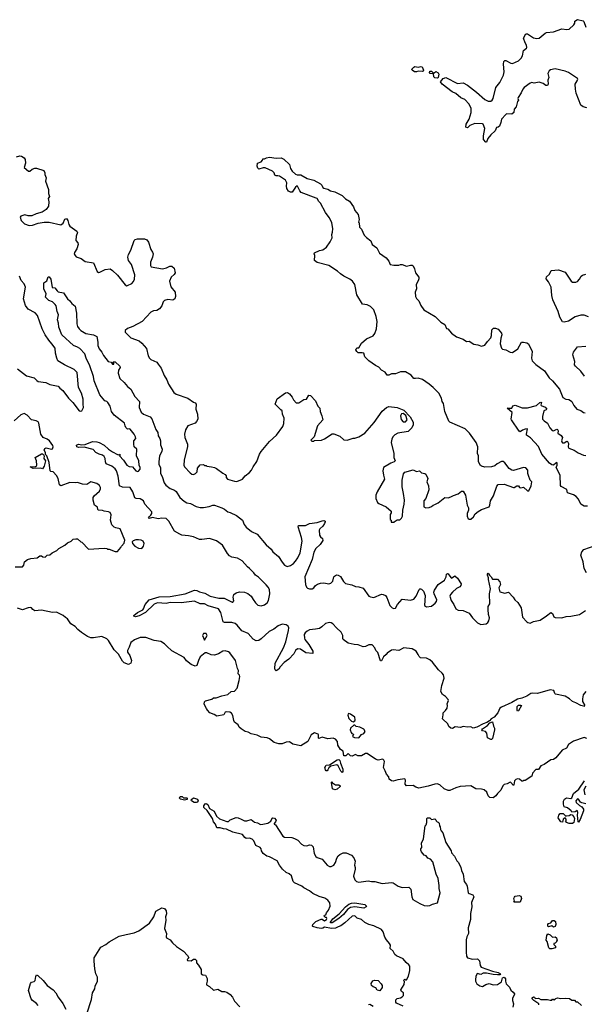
# Model space of a CAD drawing. Extents: x 2220333 to 2384341, y 721037 to 894043.
# Tile 285 of 325: x 2355232 to 2361995, y 826119 to 837908. Entities that reach past the tile are written whole.
import ezdxf

# ---------------------------------------------------------------- set-up
doc = ezdxf.new("R2010")
doc.units = 0

msp = doc.modelspace()

# ---------------------------------------------------------------- linework, layer by layer
at = {"layer": '0CON10XD'}
for points in [[(2361898, 837028), (2361889, 837075), (2361886, 837135), (2361910, 837175), (2361917, 837195), (2361912, 837205), (2361805, 837274), (2361765, 837290), (2361645, 837318), (2361592, 837308), (2361574, 837296), (2361560, 837265), (2361569, 837215), (2361560, 837185), (2361564, 837136), (2361555, 837118), (2361535, 837120), (2361502, 837145), (2361455, 837158), (2361395, 837149), (2361365, 837156), (2361345, 837148), (2361275, 837094), (2361258, 837075), (2361240, 837030), (2361202, 836975), (2361200, 836965), (2361208, 836945), (2361193, 836927), (2361177, 836865), (2361156, 836835), (2361150, 836795), (2361125, 836778), (2361065, 836779), (2361055, 836773), (2361004, 836715), (2360996, 836675), (2360978, 836632), (2360965, 836620), (2360942, 836615), (2360927, 836575), (2360875, 836530), (2360840, 836485), (2360825, 836440), (2360815, 836442), (2360788, 836475), (2360787, 836515), (2360803, 836605), (2360785, 836658), (2360775, 836662), (2360685, 836666), (2360625, 836640), (2360595, 836612), (2360575, 836620), (2360580, 836655), (2360614, 836715), (2360640, 836795), (2360638, 836845), (2360616, 836895), (2360565, 836951), (2360515, 836971), (2360455, 837023), (2360411, 837045), (2360294, 837135), (2360274, 837165), (2360305, 837204), (2360335, 837216), (2360475, 837144), (2360545, 837150), (2360595, 837124), (2360705, 837040), (2360805, 836950), (2360845, 836934), (2360875, 836931), (2360893, 836945), (2360902, 836962), (2360934, 837096), (2360985, 837155), (2361027, 837245), (2361036, 837285), (2361026, 837375), (2361032, 837408), (2361043, 837417), (2361055, 837417), (2361115, 837386), (2361135, 837384), (2361205, 837413), (2361240, 837445), (2361256, 837475), (2361265, 837538), (2361303, 837565), (2361306, 837575), (2361302, 837602), (2361285, 837630), (2361268, 837685), (2361295, 837738), (2361315, 837740), (2361385, 837689), (2361428, 837682), (2361454, 837686), (2361525, 837748), (2361544, 837756), (2361625, 837764), (2361725, 837798), (2361785, 837789), (2361815, 837794), (2361868, 837845), (2361880, 837865), (2361882, 837888), (2361915, 837908), (2361980, 837895), (2361990, 837885), (2362015, 837820)], [(2359985, 837282), (2359960, 837285), (2359932, 837302), (2359930, 837315), (2359952, 837338), (2359965, 837348), (2360005, 837340), (2360037, 837347), (2360053, 837343), (2360069, 837305), (2360065, 837292), (2360055, 837287), (2360005, 837291), (2359985, 837282)], [(2360235, 837207), (2360205, 837211), (2360194, 837225), (2360188, 837258), (2360150, 837265), (2360140, 837275), (2360145, 837290), (2360165, 837290), (2360185, 837270), (2360195, 837270), (2360215, 837288), (2360245, 837272), (2360252, 837255), (2360244, 837216), (2360235, 837207)], [(2362025, 836852), (2361982, 836865), (2361955, 836884), (2361898, 837028)], [(2355195, 836267), (2355235, 836279), (2355255, 836273), (2355287, 836255), (2355299, 836235), (2355301, 836189), (2355288, 836138), (2355340, 836095), (2355355, 836092), (2355383, 836117), (2355415, 836128), (2355435, 836128), (2355523, 836103), (2355533, 836075), (2355534, 836054), (2355550, 836015), (2355542, 835975), (2355578, 835875), (2355577, 835827), (2355589, 835791), (2355572, 835765), (2355580, 835725), (2355577, 835673), (2355550, 835635), (2355500, 835605), (2355430, 835585), (2355379, 835561), (2355335, 835560), (2355295, 835572), (2355245, 835557), (2355238, 835545), (2355251, 835505), (2355289, 835465), (2355345, 835442), (2355385, 835446), (2355455, 835472), (2355525, 835484), (2355585, 835484), (2355725, 835453), (2355755, 835472), (2355772, 835518), (2355795, 835527), (2355809, 835505), (2355821, 835455), (2355834, 835434), (2355915, 835374), (2355925, 835360), (2355910, 835315), (2355906, 835265), (2355927, 835237), (2355931, 835215), (2355916, 835164), (2355889, 835121), (2355887, 835105), (2355895, 835083), (2355908, 835068), (2355968, 835048), (2356015, 835011), (2356118, 834998), (2356162, 834892), (2356175, 834880), (2356194, 834886), (2356258, 834915), (2356315, 834924), (2356344, 834905), (2356405, 834848), (2356495, 834734), (2356515, 834723), (2356525, 834724), (2356575, 834749), (2356596, 834774), (2356609, 834801), (2356612, 834852), (2356572, 834975), (2356535, 835023), (2356526, 835065), (2356535, 835098), (2356563, 835147), (2356603, 835265), (2356615, 835277), (2356645, 835283), (2356727, 835285), (2356755, 835270), (2356774, 835244), (2356804, 835155), (2356825, 835125), (2356830, 835105), (2356824, 835065), (2356801, 835005), (2356799, 834965), (2356808, 834948), (2356944, 834926), (2356992, 834938), (2357030, 834955), (2357056, 834956), (2357084, 834934), (2357094, 834876), (2357083, 834855), (2357045, 834824), (2357028, 834775), (2357041, 834711), (2357096, 834646), (2357099, 834595), (2357090, 834565), (2357065, 834549), (2357005, 834556), (2356965, 834546), (2356952, 834528), (2356935, 834480), (2356906, 834445), (2356875, 834426), (2356835, 834420), (2356805, 834405), (2356700, 834295), (2356587, 834233), (2356525, 834212), (2356494, 834185), (2356497, 834165), (2356565, 834098), (2356664, 834064), (2356695, 834036), (2356750, 833970), (2356771, 833881), (2356786, 833856), (2356805, 833839), (2356875, 833806), (2356893, 833785), (2356926, 833735), (2356963, 833647), (2356996, 833596), (2357014, 833545), (2357078, 833445), (2357105, 833423), (2357245, 833377), (2357315, 833327), (2357335, 833320), (2357346, 833306), (2357344, 833245), (2357362, 833185), (2357367, 833125), (2357352, 833095), (2357335, 833077), (2357247, 833043), (2357220, 832995), (2357207, 832945), (2357209, 832905), (2357242, 832825), (2357244, 832796), (2357204, 832635), (2357197, 832575), (2357205, 832552), (2357275, 832483), (2357295, 832468), (2357315, 832463), (2357340, 832475), (2357360, 832495), (2357363, 832537), (2357393, 832577), (2357435, 832580), (2357445, 832570), (2357465, 832570), (2357475, 832560), (2357530, 832555), (2357567, 832547), (2357590, 832535), (2357665, 832478), (2357695, 832462), (2357707, 832447), (2357707, 832425), (2357720, 832405), (2357805, 832381), (2357835, 832380), (2357900, 832405), (2357932, 832445), (2357984, 832486), (2358010, 832515), (2358030, 832555), (2358074, 832616), (2358103, 832705), (2358125, 832738), (2358224, 832856), (2358310, 832935), (2358384, 833036), (2358396, 833074), (2358400, 833135), (2358382, 833185), (2358378, 833225), (2358360, 833235), (2358292, 833305), (2358315, 833368), (2358415, 833438), (2358442, 833442), (2358465, 833428), (2358495, 833390), (2358512, 833355), (2358545, 833322), (2358575, 833322), (2358635, 833360), (2358667, 833363), (2358695, 833410), (2358715, 833408), (2358774, 833344), (2358805, 833280), (2358828, 833255), (2358832, 833215), (2358853, 833163), (2358862, 833115), (2358798, 833045), (2358760, 832915), (2358720, 832875), (2358732, 832862), (2358755, 832860), (2358765, 832870), (2358847, 832873), (2358885, 832890), (2358975, 832948), (2358995, 832948), (2359065, 832922), (2359115, 832878), (2359155, 832872), (2359225, 832898), (2359245, 832898), (2359295, 832912), (2359365, 832958), (2359478, 833085), (2359575, 833222), (2359625, 833263), (2359655, 833277), (2359755, 833264), (2359833, 833233), (2359911, 833151), (2359945, 833090), (2359946, 833055), (2359928, 833022), (2359885, 832977), (2359760, 832955), (2359725, 832938), (2359702, 832915), (2359688, 832885), (2359683, 832845), (2359712, 832715), (2359712, 832665), (2359728, 832625), (2359718, 832612), (2359678, 832598), (2359590, 832545), (2359580, 832505), (2359588, 832455), (2359603, 832405), (2359514, 832256), (2359500, 832215), (2359497, 832175), (2359517, 832127), (2359534, 832114), (2359620, 832075), (2359680, 832025), (2359680, 832005), (2359670, 831985), (2359670, 831925), (2359680, 831915), (2359682, 831892), (2359715, 831890), (2359732, 831908), (2359745, 831910), (2359755, 831920), (2359785, 831920), (2359805, 831940), (2359818, 831965), (2359822, 832035), (2359839, 832105), (2359840, 832155), (2359831, 832235), (2359814, 832315), (2359813, 832395), (2359828, 832472), (2359845, 832489), (2359945, 832516), (2359985, 832499), (2360020, 832505), (2360045, 832483), (2360085, 832476), (2360098, 832468), (2360122, 832415), (2360110, 832375), (2360128, 832328), (2360133, 832277), (2360097, 832175), (2360073, 832147), (2360073, 832073), (2360095, 832063), (2360135, 832068), (2360165, 832078), (2360184, 832096), (2360206, 832104), (2360245, 832123), (2360325, 832186), (2360365, 832184), (2360397, 832193), (2360428, 832212), (2360485, 832231), (2360525, 832261), (2360545, 832263), (2360570, 832215), (2360591, 832095), (2360607, 832063), (2360607, 832035), (2360592, 831995), (2360592, 831965), (2360605, 831932), (2360616, 831926), (2360635, 831929), (2360666, 831955), (2360687, 831993), (2360725, 832021), (2360765, 832043), (2360855, 832074), (2360865, 832095), (2360870, 832145), (2360908, 832205), (2360946, 832324), (2360965, 832343), (2361036, 832346), (2361145, 832308), (2361155, 832308), (2361185, 832328), (2361205, 832328), (2361220, 832305), (2361233, 832303), (2361265, 832312), (2361315, 832268), (2361330, 832265), (2361358, 832325), (2361368, 832375), (2361348, 832395), (2361328, 832452), (2361317, 832475), (2361318, 832515), (2361295, 832542), (2361265, 832546), (2361145, 832510), (2361125, 832512), (2361093, 832533), (2361045, 832602), (2361025, 832618), (2361005, 832618), (2360951, 832589), (2360922, 832565), (2360885, 832552), (2360805, 832549), (2360765, 832560), (2360750, 832570), (2360729, 832615), (2360726, 832685), (2360714, 832715), (2360718, 832795), (2360700, 832845), (2360618, 832958), (2360569, 833009), (2360385, 833090), (2360372, 833102), (2360324, 833215), (2360307, 833313), (2360294, 833335), (2360284, 833375), (2360251, 833435), (2360184, 833504), (2360138, 833545), (2360055, 833601), (2360007, 833617), (2359975, 833610), (2359955, 833613), (2359920, 833650), (2359855, 833690), (2359795, 833690), (2359735, 833669), (2359685, 833666), (2359655, 833652), (2359635, 833652), (2359609, 833689), (2359565, 833713), (2359535, 833747), (2359495, 833767), (2359415, 833822), (2359365, 833870), (2359353, 833913), (2359335, 833919), (2359288, 833918), (2359270, 833935), (2359260, 833955), (2359262, 833968), (2359273, 833977), (2359295, 833980), (2359328, 834035), (2359385, 834086), (2359465, 834123), (2359488, 834152), (2359506, 834205), (2359513, 834295), (2359504, 834355), (2359474, 834435), (2359435, 834472), (2359395, 834493), (2359340, 834500), (2359269, 834615)], [(2359269, 834615), (2359247, 834737), (2359220, 834775), (2359185, 834801), (2359115, 834837), (2359075, 834863), (2359038, 834898), (2358935, 834963), (2358795, 835002), (2358763, 835023), (2358768, 835085), (2358758, 835105), (2358762, 835115), (2358825, 835146), (2358865, 835153), (2358906, 835184), (2358953, 835247), (2358974, 835295), (2358972, 835335), (2358981, 835365), (2358982, 835405), (2358970, 835480), (2358938, 835538), (2358895, 835598), (2358835, 835710), (2358815, 835730), (2358797, 835765), (2358785, 835772), (2358605, 835840), (2358588, 835858), (2358560, 835915), (2358555, 835918), (2358535, 835902), (2358495, 835842), (2358475, 835842), (2358452, 835855), (2358433, 835885), (2358430, 835915), (2358434, 835955), (2358417, 835985), (2358345, 836034), (2358325, 836040), (2358305, 836038), (2358290, 836045), (2358280, 836075), (2358260, 836095), (2358172, 836132), (2358148, 836132), (2358098, 836118), (2358085, 836130), (2358078, 836155), (2358082, 836188), (2358123, 836207), (2358140, 836225), (2358145, 836240), (2358165, 836240), (2358190, 836255), (2358225, 836262), (2358305, 836250), (2358365, 836252), (2358395, 836238), (2358465, 836172), (2358477, 836125), (2358497, 836095), (2358535, 836059), (2358555, 836051), (2358599, 836049), (2358676, 836006), (2358756, 835986), (2358834, 835944), (2358853, 835925), (2358865, 835898), (2358875, 835889), (2358925, 835879), (2358955, 835859), (2359005, 835847), (2359095, 835804), (2359135, 835763), (2359181, 835735), (2359231, 835665), (2359245, 835622), (2359287, 835577), (2359298, 835515), (2359290, 835485), (2359298, 835475), (2359303, 835423), (2359325, 835400), (2359358, 835328), (2359385, 835301), (2359438, 835258), (2359454, 835215), (2359510, 835175), (2359542, 835112), (2359622, 835055), (2359653, 835015), (2359670, 834975), (2359715, 834968), (2359775, 834968), (2359794, 834976), (2359815, 834977), (2359865, 834958), (2359915, 834968), (2359935, 834968), (2359945, 834960), (2359962, 834925), (2359973, 834875), (2360012, 834825), (2360013, 834805), (2360005, 834780), (2359981, 834735), (2359987, 834685), (2359970, 834645), (2359974, 834595), (2359985, 834568), (2360015, 834540), (2360036, 834485), (2360074, 834434), (2360208, 834355), (2360275, 834287), (2360325, 834258), (2360345, 834210), (2360360, 834205), (2360403, 834155), (2360465, 834110), (2360545, 834083), (2360585, 834054), (2360615, 834058), (2360672, 834022), (2360720, 834015), (2360765, 833999), (2360805, 834010), (2360834, 834056), (2360875, 834098), (2360883, 834125), (2360888, 834195), (2360907, 834213), (2360933, 834213), (2360965, 834202), (2361004, 834154), (2361006, 834135), (2360994, 834096), (2360989, 834025), (2361003, 833975), (2361015, 833963), (2361055, 833954), (2361105, 833927), (2361135, 833923), (2361200, 833965), (2361244, 834046), (2361265, 834048), (2361308, 834038), (2361326, 834026), (2361369, 833935), (2361362, 833855), (2361371, 833825), (2361415, 833781), (2361519, 833705), (2361575, 833618), (2361612, 833585), (2361699, 833485), (2361737, 833385), (2361772, 833365), (2361811, 833361), (2361830, 833350), (2361846, 833336), (2361869, 833289), (2361905, 833243), (2361955, 833230), (2361984, 833204), (2362005, 833199)], [(2362045, 834351), (2361995, 834368), (2361952, 834368), (2361885, 834351), (2361805, 834298), (2361755, 834287), (2361735, 834290), (2361702, 834345), (2361681, 834415), (2361617, 834555), (2361604, 834605), (2361598, 834705), (2361567, 834767), (2361537, 834805), (2361542, 834828), (2361578, 834862), (2361597, 834903), (2361685, 834912), (2361767, 834885), (2361836, 834776), (2361855, 834763), (2361895, 834764), (2361915, 834773), (2361939, 834801), (2361957, 834835), (2361975, 834850), (2362015, 834862)], [(2355208, 833728), (2355314, 833644), (2355405, 833619), (2355436, 833586), (2355454, 833574), (2355545, 833563), (2355595, 833538), (2355695, 833519), (2355715, 833494), (2355748, 833468), (2355818, 833375), (2355871, 833325), (2355944, 833225), (2355955, 833220), (2355975, 833223), (2355998, 833265), (2355991, 833305), (2355992, 833365), (2355971, 833435), (2355938, 833505), (2355921, 833685), (2355885, 833719), (2355770, 833775), (2355691, 833825), (2355676, 833855), (2355661, 833915), (2355656, 833975), (2355618, 834028), (2355580, 834070), (2355536, 834135), (2355502, 834205), (2355447, 834365), (2355419, 834399), (2355335, 834442), (2355304, 834485), (2355277, 834565), (2355304, 834705), (2355285, 834743), (2355252, 834785), (2355231, 834835)], [(2356111, 832761), (2356005, 832788), (2355935, 832786), (2355916, 832795), (2355911, 832815), (2355935, 832826), (2355975, 832819), (2356015, 832821), (2356105, 832859), (2356155, 832854), (2356184, 832845), (2356245, 832815), (2356295, 832766), (2356343, 832733), (2356405, 832700), (2356415, 832698), (2356430, 832705), (2356436, 832694), (2356428, 832685), (2356476, 832635), (2356516, 832575), (2356545, 832556), (2356585, 832554), (2356625, 832506), (2356645, 832498), (2356655, 832502), (2356674, 832525), (2356676, 832545), (2356665, 832575), (2356658, 832625), (2356630, 832685), (2356636, 832765), (2356605, 832794), (2356599, 832825), (2356599, 832865), (2356622, 832895), (2356620, 832915), (2356605, 832945), (2356555, 833003), (2356545, 833009), (2356525, 833006), (2356505, 833024), (2356494, 833045), (2356487, 833075), (2356364, 833174), (2356333, 833215), (2356315, 833281), (2356289, 833325), (2356275, 833338), (2356252, 833345), (2356192, 833415), (2356126, 833585), (2356118, 833635), (2356072, 833765), (2356027, 833855), (2356012, 833905), (2355951, 833971), (2355925, 833988), (2355876, 834006), (2355739, 834135), (2355702, 834225), (2355699, 834275), (2355687, 834315), (2355698, 834375), (2355681, 834415), (2355670, 834480), (2355659, 834499), (2355625, 834531), (2355583, 834545), (2355540, 834585), (2355548, 834625), (2355520, 834685), (2355520, 834755), (2355558, 834782), (2355572, 834828), (2355585, 834830), (2355605, 834800), (2355622, 834702), (2355655, 834696), (2355680, 834660), (2355695, 834650), (2355756, 834636), (2355804, 834564), (2355835, 834541), (2355858, 834508), (2355895, 834477), (2355912, 834395), (2355917, 834265), (2355925, 834235), (2355945, 834206), (2355965, 834188), (2356025, 834151), (2356116, 834136), (2356158, 834115), (2356169, 834045), (2356169, 834005), (2356186, 833965), (2356218, 833928), (2356238, 833888), (2356292, 833815), (2356328, 833808), (2356345, 833782), (2356360, 833785), (2356360, 833795), (2356350, 833805), (2356355, 833810), (2356375, 833810), (2356430, 833760), (2356434, 833745), (2356415, 833710), (2356410, 833675), (2356433, 833613), (2356484, 833565), (2356525, 833514), (2356564, 833484), (2356610, 833395), (2356666, 833335), (2356665, 833265), (2356689, 833209), (2356715, 833185), (2356794, 833154), (2356817, 833127), (2356865, 833000), (2356889, 832965), (2356891, 832925), (2356911, 832895), (2356919, 832865), (2356918, 832818), (2356939, 832765), (2356934, 832736), (2356907, 832685), (2356899, 832615), (2356899, 832585), (2356920, 832540), (2356918, 832475), (2356939, 832439), (2356964, 832364), (2356984, 832334), (2357036, 832296), (2357085, 832273), (2357105, 832258), (2357152, 832185), (2357201, 832141), (2357235, 832124), (2357280, 832115), (2357348, 832078), (2357395, 832066), (2357435, 832066), (2357503, 832077), (2357545, 832094), (2357565, 832096), (2357652, 832065), (2357685, 832047), (2357724, 832014), (2357755, 832009), (2357831, 831971), (2357900, 831915), (2357922, 831862), (2357945, 831832), (2358010, 831780), (2358078, 831748), (2358185, 831621), (2358245, 831569), (2358266, 831535), (2358331, 831481), (2358375, 831411), (2358406, 831375), (2358435, 831361), (2358475, 831371), (2358510, 831395), (2358535, 831426), (2358565, 831465), (2358592, 831525), (2358614, 831664), (2358609, 831709), (2358568, 831835), (2358570, 831850), (2358655, 831852), (2358705, 831874), (2358794, 831886), (2358855, 831909), (2358875, 831912), (2358890, 831905), (2358892, 831895), (2358884, 831875), (2358864, 831845), (2358828, 831812), (2358820, 831795), (2358824, 831735), (2358834, 831714), (2358858, 831695), (2358865, 831670), (2358833, 831625), (2358779, 831575), (2358755, 831532), (2358736, 831445), (2358648, 831235), (2358655, 831145), (2358667, 831115), (2358681, 831101), (2358705, 831092), (2358737, 831095), (2358755, 831106), (2358777, 831133), (2358799, 831151), (2358835, 831163), (2358874, 831164), (2358935, 831155), (2358959, 831161), (2358983, 831185), (2358994, 831235), (2359002, 831245), (2359025, 831259), (2359045, 831257), (2359075, 831239), (2359110, 831180), (2359135, 831159), (2359212, 831142), (2359255, 831121), (2359295, 831117), (2359345, 831100), (2359415, 831007), (2359435, 830996), (2359475, 830991), (2359565, 831028), (2359585, 831026), (2359612, 831012), (2359631, 830991), (2359667, 830895), (2359695, 830866), (2359715, 830856), (2359735, 830863), (2359756, 830905), (2359815, 830969), (2359915, 830959), (2359952, 830968), (2359983, 831007), (2360016, 831084), (2360025, 831093), (2360035, 831094), (2360045, 831091), (2360068, 831065), (2360089, 831015), (2360082, 830892), (2360105, 830877), (2360165, 830884), (2360210, 830920), (2360225, 830942), (2360227, 830963), (2360196, 831035), (2360194, 831055), (2360201, 831079), (2360246, 831145), (2360322, 831198), (2360341, 831235), (2360345, 831270), (2360355, 831278), (2360365, 831272), (2360395, 831228), (2360405, 831222), (2360445, 831250), (2360475, 831220), (2360520, 831155), (2360518, 831135), (2360505, 831118), (2360463, 831097), (2360415, 831055), (2360391, 831025), (2360384, 831005), (2360399, 830955), (2360432, 830905), (2360455, 830853), (2360485, 830836), (2360543, 830833), (2360615, 830801), (2360655, 830746), (2360714, 830685), (2360757, 830667), (2360818, 830675), (2360840, 830690), (2360851, 830709), (2360860, 830745), (2360847, 830787), (2360843, 830845), (2360845, 830880), (2360862, 830915), (2360860, 831035), (2360873, 831095), (2360846, 831205), (2360846, 831226), (2360834, 831256), (2360835, 831270), (2360845, 831280), (2360858, 831255), (2360880, 831235), (2360895, 831210), (2360955, 831210), (2360985, 831178), (2360991, 831145), (2360971, 831105), (2360985, 831057), (2361045, 831042), (2361085, 831054), (2361144, 830995), (2361162, 830962), (2361199, 830929), (2361237, 830865), (2361254, 830754), (2361305, 830697), (2361319, 830689), (2361345, 830684), (2361385, 830701), (2361465, 830720), (2361542, 830768), (2361595, 830810), (2361615, 830799), (2361629, 830759), (2361645, 830748), (2361726, 830744), (2361777, 830763), (2361835, 830766), (2361937, 830785), (2362009, 830835)], [(2361998, 833638), (2361955, 833700), (2361888, 833758), (2361879, 833775), (2361881, 833815), (2361858, 833895), (2361866, 833925), (2361915, 833990), (2362015, 833999)], [(2362035, 832081), (2361995, 832083), (2361955, 832106), (2361926, 832166), (2361899, 832199), (2361865, 832219), (2361792, 832242), (2361784, 832284), (2361719, 832319), (2361711, 832331), (2361707, 832455), (2361659, 832545), (2361670, 832575), (2361669, 832599), (2361665, 832604), (2361655, 832599), (2361625, 832574), (2361605, 832577), (2361579, 832599), (2361488, 832705), (2361446, 832796), (2361350, 832900), (2361304, 832935), (2361301, 832945), (2361315, 833007), (2361285, 833006), (2361255, 832994), (2361225, 832973), (2361215, 832981), (2361122, 833115), (2361119, 833125), (2361130, 833205), (2361072, 833258), (2361125, 833258), (2361138, 833285), (2361165, 833292), (2361251, 833261), (2361315, 833260), (2361421, 833289), (2361461, 833325), (2361475, 833329), (2361482, 833325), (2361474, 833295), (2361479, 833289), (2361525, 833270), (2361545, 833245), (2361540, 833235), (2361512, 833225), (2361494, 833155), (2361493, 833125), (2361513, 833103), (2361556, 833075), (2361582, 833022), (2361610, 832990), (2361625, 832986), (2361665, 833005), (2361675, 833002), (2361682, 832985), (2361677, 832955), (2361719, 832929), (2361735, 832905), (2361722, 832865), (2361725, 832853), (2361735, 832842), (2361755, 832840), (2361785, 832860), (2361795, 832857), (2361804, 832835), (2361802, 832795), (2361809, 832779), (2361874, 832754), (2361922, 832722), (2361985, 832693), (2362015, 832688)], [(2355178, 831358), (2355265, 831358), (2355282, 831375), (2355292, 831415), (2355326, 831444), (2355365, 831457), (2355442, 831465), (2355475, 831490), (2355495, 831490), (2355508, 831478), (2355537, 831473), (2355563, 831497), (2355595, 831502), (2355620, 831525), (2355677, 831553), (2355700, 831575), (2355775, 831618), (2355806, 831644), (2355850, 831665), (2355873, 831687), (2355905, 831692), (2355925, 831690), (2355964, 831654), (2355975, 831650), (2356055, 831570), (2356245, 831582), (2356277, 831577), (2356285, 831570), (2356305, 831570), (2356375, 831540), (2356405, 831540), (2356445, 831590), (2356450, 831605), (2356485, 831640), (2356490, 831675), (2356435, 831810), (2356385, 831822), (2356365, 831832), (2356335, 831860), (2356321, 831915), (2356328, 831978), (2356315, 832008), (2356295, 832017), (2356243, 832023), (2356225, 832032), (2356176, 832036), (2356168, 832045), (2356165, 832070), (2356130, 832095), (2356112, 832155), (2356112, 832185), (2356124, 832206), (2356188, 832262), (2356201, 832289), (2356201, 832305), (2356190, 832330), (2356156, 832355), (2356085, 832376), (2356035, 832343), (2355985, 832348), (2355925, 832366), (2355895, 832362), (2355835, 832366), (2355727, 832327), (2355708, 832338), (2355692, 832415), (2355675, 832449), (2355635, 832494), (2355605, 832499), (2355598, 832508), (2355584, 832606), (2355557, 832685), (2355542, 832701), (2355540, 832725), (2355527, 832755), (2355535, 832773), (2355549, 832781), (2355615, 832767), (2355625, 832770), (2355632, 832792), (2355628, 832808), (2355588, 832865), (2355562, 832885), (2355515, 832907), (2355487, 832945), (2355462, 833075), (2355453, 833093), (2355430, 833105), (2355375, 833116), (2355323, 833173), (2355285, 833191), (2355245, 833177), (2355166, 833105)], [(2359855, 833092), (2359872, 833115), (2359859, 833169), (2359825, 833192), (2359805, 833188), (2359793, 833165), (2359802, 833122), (2359825, 833092), (2359855, 833092)], [(2362000, 829685), (2361955, 829696), (2361895, 829728), (2361853, 829743), (2361818, 829778), (2361765, 829810), (2361651, 829831), (2361641, 829841), (2361630, 829875), (2361585, 829884), (2361435, 829841), (2361375, 829846), (2361355, 829841), (2361305, 829808), (2361245, 829784), (2361195, 829774), (2361128, 829732), (2361004, 829676), (2360985, 829664), (2360961, 829609), (2360914, 829556), (2360878, 829535), (2360858, 829512), (2360829, 829491), (2360783, 829475), (2360708, 829435), (2360665, 829426), (2360635, 829439), (2360595, 829438), (2360545, 829446), (2360514, 829434), (2360448, 829442), (2360415, 829420), (2360398, 829425), (2360372, 829445), (2360360, 829475), (2360298, 829538), (2360306, 829586), (2360303, 829607), (2360334, 829636), (2360354, 829665), (2360358, 829695), (2360354, 829716), (2360368, 829755), (2360365, 829768), (2360334, 829805), (2360297, 829827), (2360275, 829865), (2360287, 829935), (2360315, 830025), (2360307, 830065), (2360293, 830085), (2360247, 830125), (2360175, 830217), (2360145, 830244), (2360105, 830263), (2360035, 830269), (2360016, 830285), (2360005, 830305), (2359981, 830345), (2359935, 830376), (2359835, 830385), (2359775, 830356), (2359705, 830362), (2359685, 830358), (2359635, 830323), (2359622, 830305), (2359590, 830280), (2359567, 830233), (2359555, 830232), (2359522, 830332), (2359497, 830355), (2359485, 830388), (2359455, 830422), (2359415, 830422), (2359375, 830403), (2359345, 830398), (2359285, 830422), (2359237, 830427), (2359165, 830444), (2359106, 830486), (2359101, 830495), (2359104, 830535), (2359081, 830575), (2359027, 830625), (2358984, 830675), (2358965, 830687), (2358945, 830690), (2358895, 830680), (2358853, 830637), (2358825, 830620), (2358775, 830609), (2358705, 830602), (2358675, 830588), (2358652, 830565), (2358641, 830545), (2358643, 830503), (2358649, 830485), (2358694, 830426), (2358743, 830345), (2358742, 830318), (2358658, 830328), (2358595, 830372), (2358558, 830375), (2358534, 830355), (2358514, 830315), (2358455, 830250), (2358400, 830210), (2358351, 830159), (2358335, 830133), (2358305, 830112), (2358293, 830123), (2358290, 830135), (2358291, 830205), (2358393, 830387), (2358422, 830458), (2358454, 830595), (2358457, 830625), (2358449, 830645), (2358424, 830664), (2358375, 830669), (2358330, 830650), (2358275, 830610), (2358219, 830581), (2358125, 830495), (2358096, 830475), (2358065, 830471), (2358029, 830489), (2357967, 830557), (2357895, 830592), (2357839, 830659), (2357815, 830679), (2357775, 830692), (2357685, 830692), (2357668, 830698), (2357640, 830810), (2357613, 830853), (2357489, 830889), (2357445, 830912), (2357395, 830915), (2357327, 830947), (2357165, 830926), (2357035, 830928), (2356985, 830919), (2356885, 830925), (2356845, 830910), (2356740, 830810), (2356665, 830770), (2356618, 830758), (2356598, 830765), (2356601, 830775), (2356642, 830808), (2356707, 830843), (2356717, 830855), (2356734, 830905), (2356785, 830962), (2356902, 830998), (2357035, 831002), (2357215, 831034), (2357325, 831076), (2357354, 831074), (2357385, 831056), (2357451, 831041), (2357515, 831004), (2357618, 830982), (2357681, 830981), (2357777, 830933), (2357786, 830934), (2357799, 830951), (2357791, 830995), (2357799, 831025), (2357825, 831046), (2357865, 831056), (2357925, 831054), (2357965, 831036), (2358005, 831004), (2358027, 830967), (2358055, 830924), (2358086, 830896), (2358125, 830888), (2358165, 830900), (2358197, 830925), (2358214, 830955), (2358230, 831035), (2358223, 831085), (2358207, 831115), (2358183, 831143), (2358092, 831232), (2358056, 831256), (2358035, 831285), (2357986, 831336), (2357961, 831355), (2357897, 831427), (2357841, 831461), (2357774, 831474), (2357747, 831487), (2357720, 831515), (2357662, 831615), (2357589, 831669), (2357506, 831694), (2357415, 831682), (2357385, 831685), (2357315, 831714), (2357255, 831728), (2357175, 831735), (2357149, 831749), (2357085, 831784), (2357017, 831905), (2356985, 831934), (2356935, 831941), (2356892, 831932), (2356825, 831947), (2356782, 831935), (2356777, 831945), (2356782, 831955), (2356805, 831975), (2356816, 831994), (2356814, 832015), (2356733, 832105), (2356716, 832145), (2356675, 832171), (2356627, 832176), (2356613, 832183), (2356586, 832255), (2356555, 832305), (2356465, 832311), (2356428, 832328), (2356412, 832442), (2356392, 832505), (2356378, 832528), (2356335, 832562), (2356270, 832590), (2356260, 832615), (2356258, 832655), (2356245, 832679), (2356224, 832694), (2356185, 832704), (2356146, 832725), (2356111, 832761)], [(2355505, 832530), (2355485, 832537), (2355395, 832534), (2355360, 832555), (2355422, 832558), (2355433, 832567), (2355438, 832575), (2355434, 832625), (2355418, 832665), (2355495, 832710), (2355505, 832710), (2355521, 832695), (2355526, 832685), (2355520, 832655), (2355540, 832625), (2355525, 832560), (2355505, 832530)], [(2356695, 831578), (2356716, 831604), (2356722, 831635), (2356713, 831663), (2356686, 831676), (2356655, 831679), (2356622, 831678), (2356591, 831669), (2356580, 831655), (2356582, 831635), (2356612, 831605), (2356655, 831580), (2356695, 831578)], [(2362022, 831285), (2361994, 831335), (2361980, 831415), (2361953, 831495), (2361966, 831535), (2361989, 831565), (2362125, 831612)], [(2357471, 829659), (2357444, 829714), (2357445, 829740), (2357456, 829754), (2357535, 829774), (2357555, 829789), (2357585, 829789), (2357655, 829812), (2357725, 829827), (2357765, 829864), (2357804, 829866), (2357836, 829905), (2357863, 829995), (2357870, 830045), (2357865, 830060), (2357850, 830075), (2357852, 830115), (2357841, 830141), (2357818, 830235), (2357751, 830325), (2357735, 830337), (2357695, 830351), (2357665, 830348), (2357615, 830315), (2357565, 830298), (2357525, 830301), (2357475, 830326), (2357455, 830328), (2357395, 830278), (2357373, 830235), (2357356, 830174), (2357335, 830167), (2357285, 830189), (2357232, 830232), (2357201, 830271), (2357055, 830349), (2356996, 830406), (2356965, 830436), (2356925, 830461), (2356844, 830474), (2356745, 830511), (2356675, 830510), (2356608, 830482), (2356565, 830451), (2356545, 830393), (2356522, 830355), (2356524, 830335), (2356550, 830295), (2356573, 830235), (2356563, 830205), (2356535, 830189), (2356485, 830209), (2356465, 830227), (2356415, 830311), (2356364, 830364), (2356296, 830475), (2356275, 830494), (2356215, 830524), (2356115, 830505), (2356085, 830505), (2356045, 830522), (2355972, 830571), (2355928, 830608), (2355895, 830644), (2355846, 830676), (2355805, 830733), (2355781, 830751), (2355753, 830775), (2355675, 830812), (2355625, 830810), (2355495, 830836), (2355415, 830830), (2355388, 830845), (2355374, 830864), (2355358, 830868), (2355335, 830866), (2355265, 830841), (2355205, 830860)], [(2357445, 830480), (2357478, 830535), (2357465, 830560), (2357435, 830558), (2357424, 830536), (2357445, 830480)], [(2362012, 829865), (2361982, 829825), (2361972, 829775), (2361974, 829745), (2362002, 829695)], [(2361195, 829630), (2361192, 829635), (2361191, 829685), (2361205, 829701), (2361232, 829702), (2361243, 829695), (2361205, 829634), (2361195, 829630)], [(2362025, 829300), (2361995, 829312), (2361865, 829268), (2361805, 829230), (2361783, 829185), (2361730, 829160), (2361655, 829071), (2361625, 829050), (2361593, 829047), (2361515, 828988), (2361475, 828972), (2361445, 828932), (2361415, 828930), (2361373, 828885), (2361365, 828850), (2361285, 828800), (2361265, 828800), (2361258, 828792), (2361245, 828790), (2361220, 828815), (2361195, 828817), (2361175, 828810), (2361160, 828795), (2361152, 828748), (2361145, 828740), (2361116, 828776), (2361105, 828779), (2361072, 828758), (2361035, 828749), (2361021, 828735), (2360997, 828683), (2360955, 828642), (2360935, 828614), (2360905, 828591), (2360865, 828593), (2360842, 828615), (2360827, 828657), (2360797, 828685), (2360765, 828696), (2360695, 828700), (2360635, 828733), (2360510, 828725), (2360455, 828709), (2360385, 828677), (2360365, 828677), (2360315, 828699), (2360265, 828746), (2360233, 828757), (2360205, 828756), (2360125, 828730), (2360015, 828708), (2359978, 828718), (2359945, 828740), (2359865, 828734), (2359848, 828755), (2359853, 828803), (2359845, 828820), (2359762, 828808), (2359705, 828791), (2359685, 828796), (2359657, 828815), (2359652, 828842), (2359624, 828874), (2359610, 828915), (2359588, 828955), (2359600, 829025), (2359593, 829043), (2359582, 829052), (2359525, 829042), (2359495, 829052), (2359395, 829120), (2359375, 829120), (2359325, 829092), (2359284, 829094), (2359255, 829110), (2359215, 829090), (2359195, 829092), (2359165, 829120), (2359138, 829095), (2359113, 829095), (2359105, 829150), (2359075, 829170), (2359043, 829223), (2359037, 829267), (2359013, 829293), (2358987, 829307), (2358925, 829297), (2358855, 829318), (2358815, 829300), (2358810, 829305), (2358812, 829345), (2358808, 829355), (2358765, 829370), (2358722, 829345), (2358683, 829265), (2358600, 829215), (2358503, 829233), (2358463, 829263), (2358425, 829259), (2358375, 829238), (2358335, 829237), (2358282, 829255), (2358225, 829298), (2358195, 829308), (2358125, 829316), (2358075, 829340), (2358006, 829356), (2357968, 829378), (2357935, 829387), (2357885, 829418), (2357860, 829435), (2357850, 829465), (2357807, 829497), (2357798, 829515), (2357786, 829576), (2357768, 829605), (2357750, 829615), (2357705, 829622), (2357694, 829616), (2357676, 829584), (2357595, 829567), (2357560, 829590), (2357510, 829610), (2357480, 829640), (2357471, 829659)], [(2359225, 829500), (2359246, 829514), (2359252, 829525), (2359247, 829555), (2359194, 829594), (2359175, 829599), (2359168, 829595), (2359162, 829582), (2359175, 829540), (2359205, 829510), (2359225, 829500)], [(2359295, 829310), (2359325, 829350), (2359355, 829360), (2359372, 829385), (2359355, 829412), (2359307, 829437), (2359263, 829443), (2359245, 829460), (2359235, 829460), (2359193, 829423), (2359192, 829405), (2359203, 829373), (2359212, 829362), (2359230, 829355), (2359220, 829325), (2359244, 829314), (2359295, 829310)], [(2360885, 829288), (2360875, 829288), (2360835, 829310), (2360828, 829365), (2360810, 829385), (2360774, 829394), (2360769, 829405), (2360774, 829416), (2360834, 829455), (2360862, 829488), (2360895, 829500), (2360908, 829448), (2360920, 829425), (2360921, 829405), (2360895, 829300), (2360885, 829288)], [(2359095, 828896), (2359079, 828909), (2359045, 828975), (2359030, 828985), (2358960, 828970), (2358935, 828952), (2358925, 828925), (2358915, 828916), (2358905, 828916), (2358895, 828925), (2358886, 828955), (2358905, 828980), (2358945, 828986), (2359035, 829045), (2359055, 829048), (2359068, 829038), (2359075, 829005), (2359104, 828935), (2359102, 828908), (2359095, 828896)], [(2359005, 828687), (2358980, 828700), (2358966, 828775), (2358972, 828785), (2358981, 828771), (2359015, 828747), (2359055, 828745), (2359072, 828735), (2359072, 828725), (2359035, 828694), (2359005, 828687)], [(2362015, 828521), (2361965, 828530), (2361950, 828540), (2361925, 828575), (2361915, 828579), (2361894, 828555), (2361897, 828535), (2361939, 828499), (2361967, 828485), (2361986, 828455), (2361984, 828435), (2361945, 828330), (2361925, 828300), (2361920, 828305), (2361913, 828385), (2361919, 828415), (2361908, 828438), (2361885, 828422), (2361845, 828420), (2361836, 828436), (2361795, 828472), (2361755, 828482), (2361744, 828515), (2361745, 828550), (2361758, 828575), (2361781, 828589), (2361834, 828584), (2361845, 828592), (2361867, 828643), (2361930, 828695), (2361998, 828795)], [(2362015, 828729), (2361991, 828685), (2362000, 828625)], [(2357205, 828563), (2357160, 828575), (2357148, 828588), (2357154, 828606), (2357180, 828605), (2357195, 828590), (2357235, 828590), (2357240, 828585), (2357238, 828572), (2357205, 828563)], [(2357345, 828534), (2357322, 828535), (2357290, 828555), (2357288, 828565), (2357294, 828576), (2357315, 828589), (2357363, 828573), (2357370, 828555), (2357360, 828540), (2357345, 828534)], [(2358523, 827573), (2358508, 827588), (2358486, 827656), (2358459, 827679), (2358425, 827696), (2358380, 827735), (2358344, 827785), (2358316, 827836), (2358225, 827884), (2358194, 827894), (2358150, 827925), (2358128, 827955), (2358125, 827980), (2358112, 827995), (2358062, 828022), (2358038, 828075), (2358016, 828096), (2357985, 828107), (2357945, 828102), (2357928, 828115), (2357902, 828152), (2357785, 828179), (2357710, 828215), (2357675, 828219), (2357635, 828232), (2357595, 828230), (2357578, 828275), (2357553, 828305), (2357540, 828345), (2357478, 828438), (2357440, 828475), (2357438, 828495), (2357455, 828520), (2357465, 828523), (2357485, 828512), (2357504, 828464), (2357560, 828430), (2357590, 828370), (2357625, 828340), (2357715, 828306), (2357732, 828308), (2357755, 828326), (2357825, 828354), (2357850, 828350), (2357885, 828334), (2357925, 828316), (2357955, 828317), (2358005, 828332), (2358045, 828300), (2358082, 828292), (2358115, 828273), (2358145, 828274), (2358205, 828287), (2358239, 828311), (2358255, 828348), (2358265, 828353), (2358285, 828348), (2358303, 828325), (2358298, 828305), (2358280, 828285), (2358282, 828275), (2358295, 828268), (2358385, 828131), (2358405, 828120), (2358490, 828115), (2358523, 828105), (2358563, 828085), (2358607, 828037), (2358635, 828022), (2358672, 828018), (2358705, 828028), (2358726, 828026), (2358748, 828005), (2358759, 827925), (2358780, 827890), (2358797, 827877), (2358855, 827855), (2358916, 827786), (2358945, 827767), (2358965, 827767), (2358995, 827783), (2359014, 827815), (2359030, 827870), (2359047, 827895), (2359066, 827914), (2359106, 827934), (2359144, 827934), (2359206, 827906), (2359235, 827872), (2359249, 827831), (2359244, 827785), (2359252, 827755), (2359251, 827735), (2359232, 827652), (2359245, 827610), (2359265, 827591), (2359295, 827583), (2359405, 827597), (2359445, 827589), (2359485, 827589), (2359575, 827564), (2359685, 827578), (2359705, 827574), (2359765, 827533), (2359815, 827516), (2359895, 827520), (2359916, 827496), (2359930, 827405), (2359943, 827375), (2360025, 827324), (2360075, 827300), (2360115, 827296), (2360145, 827301), (2360175, 827317), (2360238, 827335), (2360268, 827455), (2360256, 827506), (2360258, 827542), (2360246, 827626), (2360220, 827675), (2360180, 827825), (2360152, 827855), (2360120, 827870), (2360102, 827895), (2360076, 827906), (2360044, 827944), (2360037, 827965), (2360038, 827982), (2360050, 827995), (2360043, 828053), (2360067, 828095), (2360084, 828226), (2360090, 828255), (2360102, 828268), (2360110, 828295), (2360110, 828345), (2360115, 828350), (2360145, 828350), (2360165, 828330), (2360205, 828340), (2360218, 828328), (2360220, 828315), (2360232, 828302), (2360245, 828300), (2360258, 828288), (2360260, 828255), (2360270, 828245), (2360273, 828213), (2360280, 828195), (2360302, 828172), (2360338, 828058), (2360400, 827955), (2360403, 827933), (2360441, 827891), (2360468, 827835), (2360488, 827815), (2360518, 827755), (2360525, 827720), (2360546, 827676), (2360555, 827590), (2360583, 827555), (2360591, 827535), (2360604, 827455), (2360614, 827444), (2360658, 827428), (2360671, 827405), (2360644, 827336), (2360646, 827285), (2360631, 827205), (2360630, 827135), (2360602, 827035), (2360607, 826965), (2360588, 826925), (2360580, 826890), (2360578, 826745), (2360583, 826695), (2360595, 826675), (2360655, 826658), (2360715, 826663), (2360738, 826638), (2360746, 826585), (2360761, 826565), (2360895, 826514), (2360965, 826501), (2360990, 826485), (2360985, 826472), (2360955, 826471), (2360905, 826474), (2360825, 826491), (2360785, 826491), (2360755, 826476), (2360713, 826487), (2360695, 826450), (2360690, 826415), (2360692, 826395), (2360708, 826365), (2360745, 826340), (2360775, 826330), (2360816, 826354), (2360855, 826367), (2360902, 826352), (2360956, 826354), (2361002, 826388), (2361016, 826434), (2361035, 826443), (2361051, 826425), (2361050, 826395), (2361061, 826365), (2361100, 826325), (2361115, 826288), (2361143, 826265), (2361157, 826245), (2361158, 826235), (2361136, 826194), (2361136, 826166), (2361147, 826125), (2361138, 826085)], [(2361855, 828282), (2361815, 828282), (2361780, 828295), (2361770, 828305), (2361778, 828315), (2361777, 828337), (2361765, 828350), (2361742, 828335), (2361735, 828300), (2361715, 828302), (2361681, 828351), (2361690, 828385), (2361705, 828402), (2361742, 828402), (2361775, 828370), (2361783, 828377), (2361815, 828378), (2361835, 828390), (2361848, 828388), (2361870, 828365), (2361878, 828345), (2361870, 828295), (2361855, 828282)], [(2359825, 826097), (2359745, 826132), (2359738, 826145), (2359738, 826172), (2359752, 826188), (2359795, 826197), (2359815, 826208), (2359828, 826225), (2359828, 826255), (2359804, 826274), (2359798, 826292), (2359837, 826355), (2359842, 826392), (2359830, 826405), (2359845, 826418), (2359855, 826410), (2359865, 826412), (2359888, 826455), (2359906, 826525), (2359904, 826575), (2359895, 826593), (2359860, 826620), (2359825, 826662), (2359745, 826701), (2359727, 826717), (2359705, 826754), (2359668, 826785), (2359672, 826825), (2359663, 826845), (2359625, 826890), (2359604, 826924), (2359584, 826985), (2359565, 827013), (2359475, 827060), (2359416, 827076), (2359365, 827099), (2359325, 827134), (2359275, 827152), (2359245, 827177), (2359215, 827175), (2359127, 827093), (2359080, 827060), (2359045, 827048), (2359015, 827029), (2358966, 827026), (2358885, 827042), (2358865, 827029), (2358845, 827026), (2358795, 827034), (2358745, 827050), (2358738, 827055), (2358743, 827075), (2358780, 827110), (2358845, 827138), (2358857, 827137), (2358885, 827120), (2358907, 827135), (2358912, 827145), (2358908, 827158), (2358895, 827160), (2358880, 827175), (2358884, 827186), (2358898, 827192), (2358908, 827215), (2358933, 827245), (2358950, 827295), (2358946, 827335), (2358924, 827364), (2358888, 827388), (2358821, 827411), (2358745, 827447), (2358705, 827477), (2358634, 827514), (2358610, 827535), (2358523, 827573)], [(2361225, 827340), (2361152, 827342), (2361158, 827352), (2361152, 827385), (2361157, 827403), (2361168, 827412), (2361215, 827422), (2361233, 827413), (2361242, 827385), (2361225, 827340)], [(2356037, 826003), (2356093, 826175), (2356104, 826256), (2356132, 826305), (2356138, 826335), (2356166, 826395), (2356164, 826445), (2356146, 826485), (2356132, 826542), (2356123, 826635), (2356126, 826675), (2356205, 826804), (2356265, 826833), (2356305, 826868), (2356425, 826934), (2356506, 826956), (2356605, 826973), (2356661, 826999), (2356788, 827092), (2356840, 827165), (2356865, 827232), (2356935, 827273), (2356968, 827265), (2356988, 827238), (2356990, 827200), (2356979, 827165), (2356981, 827125), (2356966, 827025), (2356989, 826965), (2356986, 826925), (2356991, 826915), (2357035, 826889), (2357063, 826853), (2357112, 826812), (2357195, 826756), (2357244, 826704), (2357260, 826675), (2357240, 826655), (2357242, 826642), (2357285, 826640), (2357315, 826660), (2357335, 826660), (2357350, 826645), (2357350, 826615), (2357376, 826586), (2357408, 826535), (2357408, 826485), (2357425, 826470), (2357456, 826466), (2357476, 826426), (2357476, 826395), (2357468, 826365), (2357471, 826351), (2357505, 826333), (2357555, 826288), (2357605, 826300), (2357654, 826274), (2357685, 826273), (2357715, 826263), (2357755, 826238), (2357783, 826205), (2357807, 826155), (2357869, 826089)], [(2358975, 827094), (2358954, 827094), (2358954, 827104), (2358985, 827141), (2359058, 827202), (2359134, 827285), (2359175, 827318), (2359205, 827329), (2359245, 827332), (2359365, 827314), (2359388, 827295), (2359383, 827285), (2359355, 827270), (2359245, 827286), (2359195, 827278), (2359158, 827252), (2359109, 827195), (2359055, 827145), (2358975, 827094)], [(2361625, 827042), (2361605, 827057), (2361565, 827048), (2361558, 827055), (2361557, 827075), (2361565, 827087), (2361595, 827093), (2361615, 827121), (2361634, 827124), (2361650, 827110), (2361654, 827075), (2361645, 827052), (2361625, 827042)], [(2361583, 826783), (2361570, 826795), (2361552, 826872), (2361540, 826885), (2361547, 826943), (2361558, 826962), (2361585, 826952), (2361613, 826923), (2361647, 826927), (2361660, 826915), (2361667, 826897), (2361670, 826885), (2361660, 826875), (2361660, 826865), (2361645, 826850), (2361630, 826845), (2361630, 826835), (2361650, 826815), (2361648, 826795), (2361605, 826783), (2361583, 826783)], [(2355454, 826104), (2355435, 826127), (2355384, 826164), (2355370, 826185), (2355337, 826285), (2355362, 826368), (2355375, 826383), (2355405, 826391), (2355417, 826403), (2355425, 826450), (2355435, 826470), (2355450, 826465), (2355513, 826403), (2355562, 826342), (2355632, 826292), (2355665, 826258), (2355694, 826204), (2355749, 826129), (2355785, 826062)], [(2359545, 826282), (2359515, 826288), (2359500, 826315), (2359465, 826328), (2359448, 826345), (2359443, 826367), (2359462, 826398), (2359482, 826408), (2359525, 826402), (2359562, 826365), (2359572, 826345), (2359572, 826318), (2359545, 826282)], [(2361452, 826112), (2361450, 826125), (2361390, 826165), (2361370, 826185), (2361372, 826198), (2361385, 826210), (2361400, 826205), (2361405, 826190), (2361445, 826192), (2361475, 826178), (2361555, 826177), (2361585, 826170), (2361605, 826170), (2361615, 826180), (2361625, 826180), (2361635, 826170), (2361655, 826190), (2361675, 826198), (2361715, 826188), (2361765, 826192), (2361817, 826187), (2361845, 826170), (2361877, 826167), (2361895, 826150), (2361915, 826150), (2361960, 826105)], [(2359410, 826115), (2359425, 826120), (2359467, 826095)]]:
    msp.add_lwpolyline(points, dxfattribs=at)

doc.saveas('drawing.dxf')
